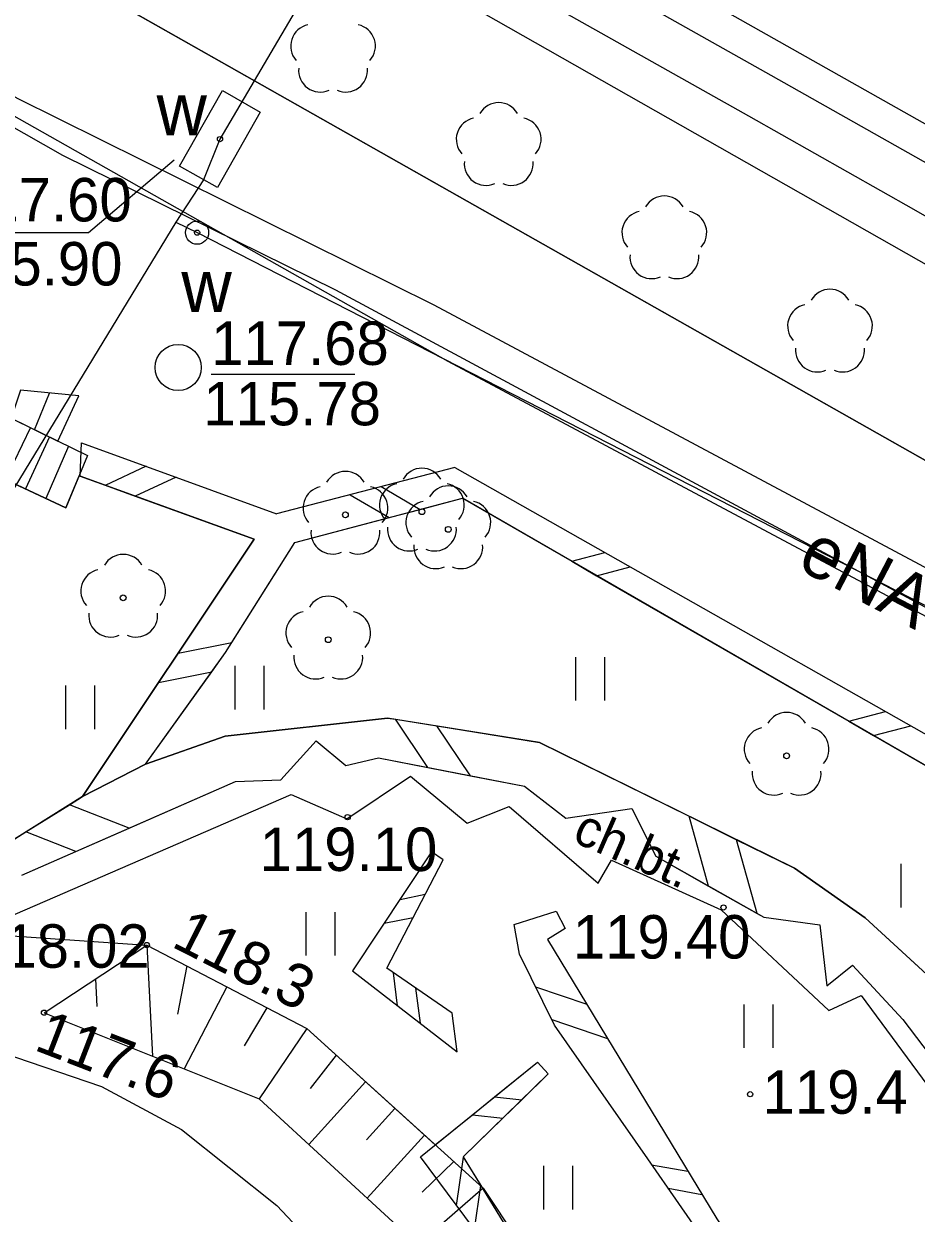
# Model space of a CAD drawing. Extents: x 6434771 to 6436222, y 5663454 to 5664782.
# Drawn here: x 6435164.85 to 6435180.26, y 5663876.46 to 5663897 of the extents above; entities that cross this region are included whole.
import ezdxf

# ---------------------------------------------------------------- set-up
doc = ezdxf.new("R2010")
doc.units = 0
for name, color, linetype in [('Warstwa 1', 7, 'Continuous'), ('Warstwa 10', 7, 'Continuous'), ('Warstwa 11', 7, 'Continuous'), ('Warstwa 12', 7, 'Continuous'), ('Warstwa 13', 7, 'Continuous'), ('Warstwa 14', 7, 'Continuous'), ('Warstwa 2', 7, 'Continuous'), ('Warstwa 20', 7, 'Continuous'), ('Warstwa 21', 7, 'Continuous'), ('Warstwa 25', 7, 'Continuous'), ('Warstwa 34', 7, 'Continuous'), ('Warstwa 36', 7, 'Continuous'), ('Warstwa 4', 7, 'Continuous'), ('Warstwa 5', 7, 'Continuous'), ('Warstwa 51', 7, 'Continuous'), ('Warstwa 6', 7, 'Continuous'), ('Warstwa 9', 7, 'Continuous')]:
    doc.layers.add(name, color=color, linetype=linetype)

msp = doc.modelspace()

# ---------------------------------------------------------------- linework, layer by layer
at = {"layer": 'Warstwa 1'}
msp.add_line((6435069.683, 5663952.11), (6435199.169, 5663878.85), dxfattribs=at)
msp.add_line((6435069.683, 5663952.11), (6435199.169, 5663878.85), dxfattribs=at)
msp.add_circle((6435167.514, 5663891.061), 0.398, dxfattribs=at)
at = {"layer": 'Warstwa 10'}
for p, q in [((6435165.198, 5663879.921), (6435166.972, 5663881.089)), ((6435166.972, 5663881.089), (6435167.07, 5663879.172)), ((6435166.972, 5663881.089), (6435169.735, 5663879.646)), ((6435167.663, 5663880.729), (6435167.503, 5663879.896)), ((6435166.085, 5663880.505), (6435166.11, 5663880.026)), ((6435168.354, 5663880.368), (6435167.616, 5663878.954)), ((6435165.198, 5663879.921), (6435168.911, 5663878.436)), ((6435169.045, 5663880.006), (6435168.654, 5663879.351)), ((6435169.735, 5663879.646), (6435168.911, 5663878.436)), ((6435169.735, 5663879.646), (6435172.782, 5663876.889)), ((6435170.244, 5663879.186), (6435169.792, 5663878.613)), ((6435170.751, 5663878.727), (6435169.771, 5663877.643)), ((6435168.911, 5663878.436), (6435171.363, 5663876.176)), ((6435171.259, 5663878.267), (6435170.766, 5663877.723)), ((6435171.766, 5663877.808), (6435170.778, 5663876.716)), ((6435172.274, 5663877.349), (6435171.731, 5663876.82)), ((6435172.782, 5663876.889), (6435171.597, 5663875.863)), ((6435172.782, 5663876.889), (6435174.914, 5663873.713))]:
    msp.add_line(p, q, dxfattribs=at)
at = {"layer": 'Warstwa 11'}
for centre in [(6435170.403, 5663888.518), (6435171.724, 5663888.572), (6435172.18, 5663888.267), (6435166.565, 5663887.085), (6435170.107, 5663886.362), (6435178.023, 5663884.356)]:
    msp.add_circle(centre, 0.05, dxfattribs=at)
for centre, start, end in [((6435171.724, 5663888.947), 30.1471, 149.8529), ((6435170.403, 5663888.893), 30.1471, 149.8529), ((6435170.046, 5663888.634), 102.1471, 221.8529), ((6435170.76, 5663888.634), 318.1471, 77.8529), ((6435171.367, 5663888.688), 102.1471, 221.8529), ((6435172.18, 5663888.642), 30.1471, 149.8529), ((6435172.081, 5663888.688), 318.1471, 77.8529), ((6435171.823, 5663888.383), 102.1471, 221.8529), ((6435172.537, 5663888.383), 318.1471, 77.8529), ((6435170.183, 5663888.215), 174.1471, 293.8529), ((6435170.623, 5663888.215), 246.1471, 5.8529), ((6435171.504, 5663888.269), 174.1471, 293.8529), ((6435171.944, 5663888.269), 246.1471, 5.8529), ((6435166.565, 5663887.46), 30.1471, 149.8529), ((6435171.96, 5663887.964), 174.1471, 293.8529), ((6435172.4, 5663887.964), 246.1471, 5.8529), ((6435166.208, 5663887.201), 102.1471, 221.8529), ((6435166.922, 5663887.201), 318.1471, 77.8529), ((6435170.107, 5663886.737), 30.1471, 149.8529), ((6435166.345, 5663886.782), 174.1471, 293.8529), ((6435166.785, 5663886.782), 246.1471, 5.8529), ((6435169.75, 5663886.478), 102.1471, 221.8529), ((6435170.464, 5663886.478), 318.1471, 77.8529), ((6435169.887, 5663886.059), 174.1471, 293.8529), ((6435170.327, 5663886.059), 246.1471, 5.8529), ((6435178.023, 5663884.731), 30.1471, 149.8529), ((6435177.666, 5663884.472), 102.1471, 221.8529), ((6435178.38, 5663884.472), 318.1471, 77.8529), ((6435177.803, 5663884.053), 174.1471, 293.8529), ((6435178.243, 5663884.053), 246.1471, 5.8529)]:
    msp.add_arc(centre, 0.375, start, end, dxfattribs=at)
at = {"layer": 'Warstwa 12'}
for points in [[(6435276.296, 5663839.122), (6435202.248, 5663880.463), (6435193.528, 5663885.439), (6435193.106, 5663885.714), (6435192.653, 5663885.899), (6435159.975, 5663904.455), (6435111.809, 5663931.659), (6435087.394, 5663945.495), (6435086.953, 5663945.766), (6435086.601, 5663946.025), (6435086.024, 5663946.382)], [(6435063.696, 5663930.091), (6435072.471, 5663935.396), (6435084.159, 5663937.604), (6435099.338, 5663932.48), (6435124.367, 5663918.137), (6435165.517, 5663894.728), (6435170.23, 5663892.401), (6435196.432, 5663878.313), (6435197.764, 5663876.037), (6435200.507, 5663874.574)], [(6435243.45, 5663833.342), (6435243.347, 5663833.392), (6435243.041, 5663835.668), (6435233.883, 5663842.599), (6435229.544, 5663847.621), (6435230.488, 5663855.43), (6435227.071, 5663861.482), (6435200.606, 5663877.013), (6435196.659, 5663878.93), (6435171.937, 5663892.14), (6435164.739, 5663895.707), (6435120.054, 5663921.259), (6435106.974, 5663928.778), (6435090.917, 5663933.312), (6435076.731, 5663934.584), (6435064.319, 5663933.634), (6435061.286, 5663934.067)], [(6435184.91, 5663855.561), (6435186.088, 5663855.747), (6435193.004, 5663868.644), (6435194.726, 5663873.753), (6435194.748, 5663876.343), (6435193.834, 5663878.494), (6435189.316, 5663882.019), (6435172.175, 5663891.167), (6435167.238, 5663893.957), (6435152.766, 5663902.142), (6435132.535, 5663913.808), (6435121.373, 5663919.463), (6435119.301, 5663920.188), (6435117.575, 5663919.659), (6435117.521, 5663919.329)], [(6435172.425, 5663902.132), (6435168.236, 5663895.005), (6435167.95, 5663894.303), (6435167.474, 5663893.574)], [(6435217.331, 5663873.969), (6435211.97, 5663876.909), (6435205.465, 5663880.545), (6435200.052, 5663883.518), (6435199.858, 5663883.626), (6435192.894, 5663887.509), (6435189.829, 5663889.265), (6435188.532, 5663890.009), (6435185.07, 5663891.943), (6435180.612, 5663894.494), (6435177.758, 5663896.103), (6435171.635, 5663899.553)], [(6435171.241, 5663898.857), (6435177.366, 5663895.407), (6435180.216, 5663893.798), (6435184.676, 5663891.247), (6435188.138, 5663889.313), (6435189.431, 5663888.571), (6435192.5, 5663886.813), (6435199.47, 5663882.926), (6435199.666, 5663882.818), (6435205.077, 5663879.845), (6435211.582, 5663876.209), (6435216.939, 5663873.271)], [(6435167.474, 5663893.574), (6435158.708, 5663879.169)], [(6435167.474, 5663893.574), (6435167.841, 5663893.39), (6435189.629, 5663882.236), (6435195.77, 5663877.321), (6435196.196, 5663874.496), (6435195.406, 5663872.865), (6435192.688, 5663867.268), (6435186.52, 5663855.912), (6435184.483, 5663853.696)]]:
    msp.add_lwpolyline(points, dxfattribs=at)
at = {"layer": 'Warstwa 13'}
for centre in [(6435166.972, 5663881.089), (6435165.198, 5663879.921), (6435177.392, 5663878.513)]:
    msp.add_circle(centre, 0.045, dxfattribs=at)
for centre, start, end in [((6435169.832, 5663896.612), 102.0477, 221.9513), ((6435170.546, 5663896.612), 318.0487, 77.9523), ((6435169.969, 5663896.193), 174.1984, 293.7229), ((6435170.409, 5663896.193), 246.2771, 5.6877), ((6435173.05, 5663895.26), 30.1471, 149.8529), ((6435172.693, 5663895.001), 102.0477, 221.9513), ((6435173.407, 5663895.001), 318.0487, 77.9523), ((6435172.83, 5663894.582), 174.1984, 293.7229), ((6435173.27, 5663894.582), 246.2771, 5.6877), ((6435175.911, 5663893.649), 30.1471, 149.8529), ((6435175.554, 5663893.39), 102.0477, 221.9513), ((6435176.268, 5663893.39), 318.0487, 77.9523), ((6435175.691, 5663892.971), 174.1984, 293.7229), ((6435176.131, 5663892.971), 246.2771, 5.6877), ((6435178.772, 5663892.038), 30.1471, 149.8529), ((6435178.415, 5663891.779), 102.0477, 221.9513), ((6435179.129, 5663891.779), 318.0487, 77.9523), ((6435178.552, 5663891.36), 174.1984, 293.7229), ((6435178.992, 5663891.36), 246.2771, 5.6877)]:
    msp.add_arc(centre, 0.375, start, end, dxfattribs=at)
at = {"layer": 'Warstwa 14'}
msp.add_line((6435170.565, 5663890.943), (6435168.086, 5663890.943), dxfattribs=at)
msp.add_lwpolyline([(6435163.591, 5663893.392), (6435165.963, 5663893.392), (6435167.443, 5663894.649)], dxfattribs=at)
for centre in [(6435168.236, 5663895.005), (6435167.841, 5663893.39)]:
    msp.add_circle(centre, 0.045, dxfattribs=at)
at = {"layer": 'Warstwa 2'}
msp.add_lwpolyline([(6435200.658, 5663880.452), (6435199.759, 5663878.873), (6435199.169, 5663878.85), (6435121.486, 5663922.801), (6435118.054, 5663924.603)], dxfattribs=at)
at = {"layer": 'Warstwa 20'}
for p, q in [((6435165.198, 5663879.921), (6435166.972, 5663881.089)), ((6435166.972, 5663881.089), (6435169.735, 5663879.646)), ((6435169.735, 5663879.646), (6435172.782, 5663876.889)), ((6435172.782, 5663876.889), (6435174.914, 5663873.713))]:
    msp.add_line(p, q, dxfattribs=at)
at = {"layer": 'Warstwa 21'}
for p, q in [((6435165.198, 5663879.921), (6435168.911, 5663878.436)), ((6435168.911, 5663878.436), (6435171.363, 5663876.176))]:
    msp.add_line(p, q, dxfattribs=at)
at = {"layer": 'Warstwa 25'}
for centre in [(6435170.441, 5663883.297), (6435176.934, 5663881.739)]:
    msp.add_circle(centre, 0.045, dxfattribs=at)
at = {"layer": 'Warstwa 34'}
msp.add_lwpolyline([(6435153.176, 5663874.056), (6435159.169, 5663878.384), (6435160.025, 5663878.843), (6435161.119, 5663879.21), (6435162.822, 5663879.429), (6435164.45, 5663879.24), (6435166.193, 5663878.649), (6435167.574, 5663877.902), (6435169.218, 5663876.592), (6435170.611, 5663875.115), (6435171.692, 5663873.592), (6435172.76, 5663871.739), (6435173.45, 5663870.11), (6435174.095, 5663868.012), (6435174.509, 5663865.887), (6435174.586, 5663863.966), (6435174.454, 5663862.118), (6435174.208, 5663860.831), (6435173.802, 5663859.496), (6435173.168, 5663858.343), (6435170.883, 5663860.431)], dxfattribs=at)
at = {"layer": 'Warstwa 36'}
for p, q in [((6435165.035, 5663889.988), (6435165.295, 5663890.621)), ((6435164.962, 5663890.024), (6435164.531, 5663889.126)), ((6435165.291, 5663889.863), (6435164.879, 5663888.964)), ((6435165.622, 5663889.702), (6435165.227, 5663888.802))]:
    msp.add_line(p, q, dxfattribs=at)
for points in [[(6435164.632, 5663890.185), (6435165.438, 5663889.791), (6435165.798, 5663890.573), (6435164.791, 5663890.67)], [(6435164.632, 5663890.185), (6435165.951, 5663889.54), (6435165.574, 5663888.64), (6435164.182, 5663889.289)]]:
    msp.add_lwpolyline(points, close=True, dxfattribs=at)
at = {"layer": 'Warstwa 4'}
msp.add_lwpolyline([(6435168.192, 5663894.168), (6435167.539, 5663894.538), (6435168.28, 5663895.842), (6435168.933, 5663895.472)], close=True, dxfattribs=at)
msp.add_circle((6435167.841, 5663893.39), 0.2, dxfattribs=at)
at = {"layer": 'Warstwa 5'}
for p, q in [((6435164.182, 5663889.289), (6435165.574, 5663888.64)), ((6435165.574, 5663888.64), (6435165.804, 5663889.189)), ((6435165.804, 5663889.189), (6435165.82, 5663889.184)), ((6435165.82, 5663889.184), (6435166.252, 5663889.028)), ((6435166.252, 5663889.028), (6435166.773, 5663888.839)), ((6435166.773, 5663888.839), (6435168.827, 5663888.097)), ((6435171.693, 5663888.611), (6435172.426, 5663888.804)), ((6435172.426, 5663888.804), (6435174.313, 5663887.715)), ((6435169.527, 5663888.039), (6435171.158, 5663888.469)), ((6435171.158, 5663888.469), (6435171.693, 5663888.611)), ((6435167.513, 5663886.127), (6435168.827, 5663888.097)), ((6435168.441, 5663886.313), (6435169.527, 5663888.039)), ((6435174.313, 5663887.715), (6435174.742, 5663887.467)), ((6435174.742, 5663887.467), (6435179.098, 5663884.953)), ((6435168.334, 5663886.143), (6435168.441, 5663886.313)), ((6435167.177, 5663885.623), (6435167.513, 5663886.127)), ((6435168.093, 5663885.807), (6435168.334, 5663886.143)), ((6435174.382, 5663885.31), (6435174.382, 5663886.06)), ((6435174.882, 5663885.31), (6435174.882, 5663886.06)), ((6435166.95, 5663884.21), (6435168.093, 5663885.807)), ((6435168.497, 5663885.158), (6435168.497, 5663885.908)), ((6435168.997, 5663885.158), (6435168.997, 5663885.908)), ((6435165.863, 5663883.653), (6435167.177, 5663885.623)), ((6435165.573, 5663884.818), (6435165.573, 5663885.568)), ((6435166.073, 5663884.818), (6435166.073, 5663885.568)), ((6435168.326, 5663884.693), (6435171.13, 5663885.009)), ((6435171.13, 5663885.009), (6435171.265, 5663884.987)), ((6435171.265, 5663884.987), (6435171.982, 5663884.872)), ((6435171.982, 5663884.872), (6435173.755, 5663884.588)), ((6435179.098, 5663884.953), (6435179.526, 5663884.705)), ((6435166.95, 5663884.21), (6435168.326, 5663884.693)), ((6435173.755, 5663884.588), (6435176.339, 5663883.313)), ((6435179.526, 5663884.705), (6435183.45, 5663882.44)), ((6435170.429, 5663883.268), (6435171.528, 5663884.004)), ((6435171.528, 5663884.004), (6435172.508, 5663883.193)), ((6435163.945, 5663881.296), (6435169.464, 5663883.689)), ((6435165.636, 5663883.511), (6435165.863, 5663883.653)), ((6435169.464, 5663883.689), (6435170.429, 5663883.268)), ((6435164.884, 5663883.042), (6435165.636, 5663883.511)), ((6435172.508, 5663883.193), (6435173.232, 5663883.484)), ((6435173.232, 5663883.484), (6435174.766, 5663882.155)), ((6435176.339, 5663883.313), (6435177.159, 5663882.908)), ((6435164.432, 5663882.76), (6435164.884, 5663883.042)), ((6435177.159, 5663882.908), (6435178.16, 5663882.414)), ((6435174.766, 5663882.155), (6435175.001, 5663882.552)), ((6435175.001, 5663882.552), (6435176.891, 5663881.699)), ((6435178.16, 5663882.414), (6435179.379, 5663881.559)), ((6435179.999, 5663881.74), (6435179.999, 5663882.49)), ((6435176.891, 5663881.699), (6435178.75, 5663879.957)), ((6435169.726, 5663880.907), (6435169.726, 5663881.657)), ((6435170.226, 5663880.907), (6435170.226, 5663881.657)), ((6435179.379, 5663881.559), (6435180.725, 5663880.323)), ((6435163.945, 5663881.296), (6435166.972, 5663881.089)), ((6435163.945, 5663881.296), (6435166.972, 5663881.089)), ((6435165.198, 5663879.921), (6435166.972, 5663881.089)), ((6435166.972, 5663881.089), (6435169.735, 5663879.646)), ((6435177.289, 5663879.315), (6435177.289, 5663880.065)), ((6435177.789, 5663879.315), (6435177.789, 5663880.065)), ((6435178.75, 5663879.957), (6435179.313, 5663880.22)), ((6435179.313, 5663880.22), (6435181.891, 5663876.709)), ((6435165.198, 5663879.921), (6435168.911, 5663878.436)), ((6435169.735, 5663879.646), (6435171.954, 5663877.638)), ((6435164.45, 5663879.24), (6435166.193, 5663878.649)), ((6435172.979, 5663878.469), (6435173.719, 5663879.068)), ((6435173.719, 5663879.068), (6435173.906, 5663878.865)), ((6435173.449, 5663878.419), (6435173.906, 5663878.865)), ((6435166.193, 5663878.649), (6435167.574, 5663877.902)), ((6435168.911, 5663878.436), (6435171.363, 5663876.176)), ((6435172.595, 5663878.157), (6435172.979, 5663878.469)), ((6435173.124, 5663878.102), (6435173.449, 5663878.419)), ((6435171.954, 5663877.638), (6435172.595, 5663878.157)), ((6435172.439, 5663877.433), (6435173.124, 5663878.102)), ((6435167.574, 5663877.902), (6435169.218, 5663876.592)), ((6435172.439, 5663877.433), (6435172.445, 5663877.423)), ((6435172.445, 5663877.423), (6435172.744, 5663876.935)), ((6435173.829, 5663876.525), (6435173.829, 5663877.275)), ((6435174.329, 5663876.525), (6435174.329, 5663877.275)), ((6435172.744, 5663876.935), (6435172.759, 5663876.909)), ((6435172.759, 5663876.909), (6435172.782, 5663876.889)), ((6435172.782, 5663876.889), (6435174.914, 5663873.713)), ((6435169.218, 5663876.592), (6435170.611, 5663875.115))]:
    msp.add_line(p, q, dxfattribs=at)
at = {"layer": 'Warstwa 51'}
for p, q in [((6435166.961, 5663889.356), (6435166.252, 5663889.027)), ((6435167.478, 5663889.167), (6435166.773, 5663888.839)), ((6435170.484, 5663888.864), (6435171.158, 5663888.469)), ((6435171.022, 5663889.004), (6435171.693, 5663888.611)), ((6435174.313, 5663887.715), (6435174.885, 5663887.868)), ((6435174.742, 5663887.467), (6435175.319, 5663887.622)), ((6435167.513, 5663886.127), (6435168.441, 5663886.313)), ((6435167.177, 5663885.623), (6435168.093, 5663885.807)), ((6435171.827, 5663884.155), (6435171.265, 5663884.988)), ((6435179.098, 5663884.953), (6435179.733, 5663885.122)), ((6435172.562, 5663884.012), (6435171.982, 5663884.872)), ((6435179.526, 5663884.705), (6435180.167, 5663884.877)), ((6435166.669, 5663883.106), (6435165.636, 5663883.511)), ((6435176.676, 5663882.108), (6435176.339, 5663883.312)), ((6435165.749, 5663882.703), (6435164.884, 5663883.042)), ((6435177.514, 5663881.636), (6435177.159, 5663882.908)), ((6435171.346, 5663881.877), (6435171.783, 5663881.966)), ((6435171.072, 5663881.466), (6435171.575, 5663881.567)), ((6435171.305, 5663880.042), (6435171.234, 5663880.61)), ((6435171.697, 5663879.738), (6435171.62, 5663880.346)), ((6435172.979, 5663878.469), (6435173.449, 5663878.419)), ((6435172.595, 5663878.157), (6435173.124, 5663878.102)), ((6435172.322, 5663876.593), (6435172.445, 5663877.424)), ((6435172.632, 5663876.177), (6435172.743, 5663876.935))]:
    msp.add_line(p, q, dxfattribs=at)
for points in [[(6435168.827, 5663888.097), (6435165.82, 5663889.184), (6435165.847, 5663889.763), (6435169.213, 5663888.533)], [(6435172.292, 5663889.335), (6435169.213, 5663888.533)], [(6435172.292, 5663889.335), (6435184.202, 5663882.591), (6435184.874, 5663881.043), (6435184.741, 5663879.134), (6435184.379, 5663878.179), (6435183.229, 5663876.523), (6435182.945, 5663877.026)], [(6435166.95, 5663884.21), (6435168.334, 5663886.143), (6435169.527, 5663888.039), (6435172.426, 5663888.804)], [(6435182.945, 5663877.026), (6435183.933, 5663878.494), (6435184.223, 5663879.321), (6435184.361, 5663880.819), (6435183.45, 5663882.44), (6435172.426, 5663888.804)], [(6435168.827, 5663888.097), (6435165.863, 5663883.653), (6435166.95, 5663884.21)], [(6435185.06, 5663865.07), (6435185.513, 5663867.724), (6435185.479, 5663869.895), (6435185.078, 5663872.34), (6435184.856, 5663872.993), (6435183.229, 5663876.523), (6435182.357, 5663877.993), (6435180.725, 5663880.323), (6435179.379, 5663881.559), (6435178.16, 5663882.414), (6435173.755, 5663884.588), (6435171.13, 5663885.009), (6435168.326, 5663884.693), (6435166.95, 5663884.21), (6435165.863, 5663883.653), (6435164.432, 5663882.76), (6435163.454, 5663882.062), (6435162.565, 5663881.323), (6435159.105, 5663879.744), (6435157.443, 5663878.724), (6435156.731, 5663879.373)], [(6435164.817, 5663882.295), (6435168.507, 5663883.911), (6435169.287, 5663883.942), (6435169.895, 5663884.614), (6435170.41, 5663884.188), (6435170.972, 5663884.321), (6435173.496, 5663883.831), (6435174.21, 5663883.282), (6435175.352, 5663883.448), (6435175.762, 5663882.623), (6435177.629, 5663881.571), (6435178.598, 5663881.439), (6435178.715, 5663880.387), (6435179.159, 5663880.742), (6435180.028, 5663879.801), (6435180.973, 5663878.56)], [(6435172.331, 5663879.244), (6435172.249, 5663879.915), (6435171.118, 5663880.689), (6435172.091, 5663882.558), (6435171.892, 5663882.7), (6435170.527, 5663880.646), (6435172.331, 5663879.244)], [(6435174.04, 5663881.674), (6435174.197, 5663881.372), (6435173.894, 5663881.186), (6435176.816, 5663876.36), (6435177.523, 5663875.291), (6435177.231, 5663875.085), (6435175.624, 5663877.395), (6435174.016, 5663879.704), (6435173.411, 5663880.931), (6435173.317, 5663881.443), (6435174.04, 5663881.674)], [(6435173.688, 5663880.369), (6435174.57, 5663880.069)], [(6435173.968, 5663879.804), (6435174.929, 5663879.477)], [(6435172.929, 5663875.777), (6435171.699, 5663877.432), (6435173.719, 5663879.068), (6435173.906, 5663878.865), (6435172.439, 5663877.433), (6435173.302, 5663876.023), (6435172.929, 5663875.777)], [(6435175.692, 5663877.295), (6435176.318, 5663877.183)], [(6435175.976, 5663876.889), (6435176.559, 5663876.784)]]:
    msp.add_lwpolyline(points, dxfattribs=at)
at = {"layer": 'Warstwa 6'}
for points in [[(6435069.683, 5663952.11), (6435199.169, 5663878.85), (6435199.759, 5663878.873), (6435200.658, 5663880.452), (6435202.784, 5663879.266), (6435210.691, 5663874.851), (6435241.929, 5663857.022), (6435237.4, 5663848.916), (6435242.169, 5663846.309), (6435246.778, 5663854.403), (6435284.269, 5663833.48)], [(6435180.355, 5663839.798), (6435199.977, 5663874.56), (6435202.784, 5663879.266), (6435200.658, 5663880.452), (6435199.759, 5663878.873), (6435199.169, 5663878.85), (6435069.683, 5663952.11)]]:
    msp.add_lwpolyline(points, dxfattribs=at)
for centre in [(6435168.236, 5663895.005), (6435167.841, 5663893.39)]:
    msp.add_circle(centre, 0.045, dxfattribs=at)
at = {"layer": 'Warstwa 9'}
for p, q in [((6435135.707, 5663920.53), (6435203.182, 5663882.402)), ((6435169.287, 5663883.942), (6435169.895, 5663884.614)), ((6435169.895, 5663884.614), (6435170.41, 5663884.188)), ((6435170.41, 5663884.188), (6435170.972, 5663884.321)), ((6435170.972, 5663884.321), (6435171.827, 5663884.155)), ((6435171.827, 5663884.155), (6435172.562, 5663884.012)), ((6435168.507, 5663883.911), (6435169.287, 5663883.942)), ((6435170.429, 5663883.268), (6435171.528, 5663884.004)), ((6435171.528, 5663884.004), (6435172.508, 5663883.193)), ((6435172.562, 5663884.012), (6435173.496, 5663883.831)), ((6435166.669, 5663883.106), (6435168.507, 5663883.911)), ((6435173.496, 5663883.831), (6435174.21, 5663883.282)), ((6435163.945, 5663881.296), (6435169.464, 5663883.689)), ((6435169.464, 5663883.689), (6435170.429, 5663883.268)), ((6435172.508, 5663883.193), (6435173.232, 5663883.484)), ((6435173.232, 5663883.484), (6435174.766, 5663882.155)), ((6435174.21, 5663883.282), (6435175.352, 5663883.448)), ((6435175.352, 5663883.448), (6435175.762, 5663882.623)), ((6435165.749, 5663882.703), (6435166.669, 5663883.106)), ((6435164.817, 5663882.295), (6435165.749, 5663882.703)), ((6435174.766, 5663882.155), (6435175.001, 5663882.552)), ((6435175.001, 5663882.552), (6435176.891, 5663881.699)), ((6435175.762, 5663882.623), (6435176.676, 5663882.108)), ((6435176.676, 5663882.108), (6435177.514, 5663881.636)), ((6435176.891, 5663881.699), (6435178.75, 5663879.957)), ((6435177.514, 5663881.636), (6435177.629, 5663881.571)), ((6435177.629, 5663881.571), (6435178.598, 5663881.439)), ((6435178.598, 5663881.439), (6435178.715, 5663880.387)), ((6435178.715, 5663880.387), (6435179.159, 5663880.742)), ((6435179.159, 5663880.742), (6435180.028, 5663879.801)), ((6435178.75, 5663879.957), (6435179.313, 5663880.22)), ((6435179.313, 5663880.22), (6435181.891, 5663876.709)), ((6435180.028, 5663879.801), (6435180.973, 5663878.56))]:
    msp.add_line(p, q, dxfattribs=at)

# ---------------------------------------------------------------- texts
at = {"layer": 'Warstwa 13'}
for s, height, rotation, p in [('eNA', 0.9, 332.4244, (6435178.173, 5663887.608)), ('118.3', 0.75, 333.1062, (6435167.377, 5663881.072)), ('117.6', 0.75, 338.8931, (6435165.005, 5663879.285))]:
    msp.add_text(s, height=height, rotation=rotation, dxfattribs=at).set_placement(p)
msp.add_text('119.4', height=0.75, dxfattribs=at).set_placement((6435177.607, 5663878.176))
at = {"layer": 'Warstwa 14'}
for s, p in [('115.90', (6435163.485, 5663892.478)), ('115.78', (6435167.95, 5663890.063))]:
    msp.add_text(s, height=0.75, dxfattribs=at).set_placement(p)
at = {"layer": 'Warstwa 25'}
for s, p in [('119.10', (6435168.922, 5663882.368)), ('119.40', (6435174.331, 5663880.856)), ('118.02', (6435163.955, 5663880.697))]:
    msp.add_text(s, height=0.75, dxfattribs=at).set_placement(p)
at = {"layer": 'Warstwa 5'}
for p in [(6435167.141, 5663895.072), (6435167.57, 5663892.018)]:
    msp.add_text('w', height=0.9, dxfattribs=at).set_placement(p)
at = {"layer": 'Warstwa 6'}
for s, p in [('117.60', (6435163.645, 5663893.584)), ('117.68', (6435168.084, 5663891.106))]:
    msp.add_text(s, height=0.75, dxfattribs=at).set_placement(p)
at = {"layer": 'Warstwa 9'}
for s, height, rotation, p in [('ch.mb.', 0.9, 331.2212, (6435179.052, 5663898.622)), ('ch.bt.', 0.64, 336.4007, (6435174.299, 5663882.886))]:
    msp.add_text(s, height=height, rotation=rotation, dxfattribs=at).set_placement(p)

doc.saveas('drawing.dxf')
